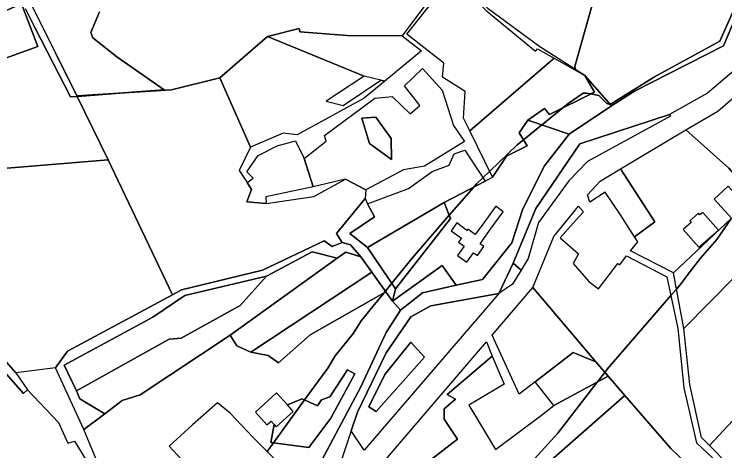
# Model space of a CAD drawing. Extents: x -477304 to -465429, y -1159113 to -1149210.
# Drawn here: x -471562.5 to -471269, y -1155040.6 to -1154860.4 of the extents above; entities that cross this region are included whole.
import ezdxf

# ---------------------------------------------------------------- set-up
doc = ezdxf.new("R2010")
doc.units = 0
for name, color, linetype in [('BPEJ_s', 7, 'Continuous'), ('orna_s', 7, 'Continuous'), ('PUPFL_s', 7, 'Continuous'), ('trav_porost_s', 7, 'Continuous'), ('voda_s', 7, 'Continuous'), ('zahrada_s', 7, 'Continuous')]:
    doc.layers.add(name, color=color, linetype=linetype)

msp = doc.modelspace()

# ---------------------------------------------------------------- linework, layer by layer
at = {"layer": 'BPEJ_s'}
for points in [[(-471457.99, -1155040.91), (-471455.39, -1155037.34), (-471442.49, -1155019.67), (-471432.9, -1155006.53), (-471429.92, -1155001.43), (-471422.27, -1154992.08), (-471419.08, -1154986.98), (-471414.33, -1154981.12), (-471409.67, -1154975.37), (-471409.19, -1154974.78), (-471409.12, -1154974.7), (-471406.48, -1154971.45), (-471398.05, -1154961.06), (-471382.74, -1154943.42), (-471372.62, -1154931.76), (-471371.49, -1154930.46), (-471368.89, -1154927.96), (-471366.06, -1154925.24), (-471354.7, -1154914.31), (-471352.13, -1154912.22), (-471344.53, -1154906.06), (-471344.16, -1154905.76), (-471335.8, -1154899.03), (-471333.67, -1154897.31), (-471327.51, -1154893.06), (-471326.02, -1154893.06), (-471324.41, -1154893.33), (-471320.92, -1154893.91), (-471317.73, -1154897.31), (-471316.46, -1154897.74), (-471316.27, -1154897.62), (-471297.97, -1154886.26), (-471270.99, -1154871.6), (-471253.99, -1154833.14)], [(-471253.99, -1154833.14), (-471270.99, -1154871.6), (-471297.97, -1154886.26), (-471316.27, -1154897.62), (-471316.46, -1154897.74), (-471317.73, -1154897.31), (-471320.92, -1154893.91), (-471324.41, -1154893.33), (-471322.81, -1154892.53), (-471326.73, -1154885.64), (-471330.53, -1154883.53), (-471330.62, -1154883.18), (-471330.91, -1154882.01), (-471322.67, -1154852.48)], [(-471322.67, -1154852.48), (-471330.91, -1154882.01), (-471330.62, -1154883.18), (-471330.53, -1154883.53), (-471326.73, -1154885.64), (-471322.81, -1154892.53), (-471324.41, -1154893.33)], [(-471527.24, -1154859.49), (-471530.85, -1154867.99), (-471530, -1154870.11), (-471520.01, -1154877.98), (-471500.51, -1154891.62), (-471513.87, -1154892.64), (-471536.16, -1154894.34), (-471536.41, -1154894.35), (-471539.22, -1154894.54), (-471553.87, -1154865.95), (-471557.83, -1154858.22)], [(-471557.83, -1154858.22), (-471553.87, -1154865.95), (-471539.22, -1154894.54), (-471536.41, -1154894.35), (-471536.16, -1154894.34), (-471513.87, -1154892.64), (-471500.51, -1154891.62), (-471520.01, -1154877.98), (-471530, -1154870.11), (-471530.85, -1154867.99), (-471527.24, -1154859.49)], [(-471324.41, -1154893.33), (-471326.02, -1154893.06), (-471327.51, -1154893.06), (-471333.67, -1154897.31), (-471335.8, -1154899.03), (-471344.16, -1154905.76), (-471344.53, -1154906.06), (-471352.13, -1154912.22), (-471354.7, -1154914.31), (-471366.06, -1154925.24), (-471368.89, -1154927.96), (-471371.49, -1154930.46), (-471372.62, -1154931.76), (-471382.74, -1154943.42), (-471398.05, -1154961.06), (-471406.48, -1154971.45), (-471409.12, -1154974.7), (-471409.19, -1154974.78), (-471409.67, -1154975.37), (-471414.33, -1154981.12), (-471419.08, -1154986.98), (-471422.27, -1154992.08), (-471429.92, -1155001.43), (-471432.9, -1155006.53), (-471442.49, -1155019.67), (-471455.39, -1155037.34), (-471457.99, -1155040.91)], [(-471488.02, -1155170.96), (-471470.5, -1155153.56), (-471455.63, -1155140.6), (-471447.85, -1155134.76), (-471445.64, -1155133.11), (-471443.73, -1155131.68), (-471410.48, -1155104.14), (-471402.94, -1155097.89), (-471395.91, -1155090.45), (-471395.71, -1155090.24), (-471384.1, -1155079.33), (-471353, -1155050.08), (-471337.92, -1155033.3), (-471321.67, -1155012.32), (-471318.53, -1155008.26), (-471317.52, -1155006.95), (-471291.21, -1154976.57), (-471288.9, -1154973.9), (-471287.35, -1154972.1), (-471282.85, -1154966.11), (-471279.06, -1154961.06), (-471272.26, -1154953.41), (-471266.14, -1154944.65)], [(-471266.14, -1154944.65), (-471272.26, -1154953.41), (-471279.06, -1154961.06), (-471282.85, -1154966.11), (-471287.35, -1154972.1), (-471288.9, -1154973.9), (-471291.21, -1154976.57), (-471317.52, -1155006.95), (-471318.53, -1155008.26), (-471321.67, -1155012.32)], [(-471321.67, -1155012.32), (-471337.92, -1155033.3), (-471353, -1155050.08), (-471384.1, -1155079.33), (-471395.71, -1155090.24), (-471395.91, -1155090.45), (-471402.94, -1155097.89), (-471410.48, -1155104.14), (-471443.73, -1155131.68), (-471445.64, -1155133.11), (-471447.85, -1155134.76), (-471455.63, -1155140.6), (-471470.5, -1155153.56), (-471488.02, -1155170.96)]]:
    msp.add_lwpolyline(points, dxfattribs=at)
at = {"layer": 'orna_s'}
for points in [[(-471376.83, -1154903.3), (-471376.26, -1154892.28), (-471385.54, -1154886.45), (-471385.05, -1154880.57), (-471400.33, -1154868.61), (-471391.17, -1154857.22), (-471380.04, -1154846.46), (-471367.38, -1154858.95), (-471347.17, -1154875.6), (-471346.35, -1154874.73), (-471339.47, -1154878.56), (-471374.23, -1154908.59)], [(-471393.78, -1154882.83), (-471385.68, -1154891.83), (-471381.04, -1154906.34), (-471376.52, -1154913.02), (-471393, -1154923.15), (-471401.7, -1154924.71), (-471417.19, -1154932.89), (-471425.61, -1154928.54), (-471438.96, -1154931.62), (-471442.7, -1154920.03), (-471433.67, -1154912.79), (-471434.26, -1154910.47), (-471413.49, -1154895), (-471406.31, -1154894.4), (-471398.95, -1154901.53), (-471394.89, -1154898.08), (-471401.29, -1154889.92)], [(-471406.57, -1154920.32), (-471415.73, -1154913.74), (-471418.94, -1154903.3), (-471413.1, -1154902.85), (-471406.78, -1154911.73)], [(-471413.1, -1154902.85), (-471418.94, -1154903.3), (-471415.73, -1154913.74), (-471406.57, -1154920.32), (-471406.78, -1154911.73)], [(-471290.17, -1154967.12), (-471266.15, -1154944.64), (-471263.45, -1154947.6), (-471257.62, -1154942.28), (-471260.48, -1154939.15), (-471256.95, -1154935.93), (-471250.74, -1154943.49), (-471244.03, -1154947.76), (-471285.86, -1154990.22)], [(-471384.8, -1154938.19), (-471382.21, -1154944.76), (-471404.93, -1154973.72), (-471416.53, -1154956.71)], [(-471423.23, -1155032.45), (-471420.73, -1155024.72), (-471408.81, -1155000.15), (-471398.67, -1154985.39), (-471390.41, -1154980.83), (-471362.23, -1154975.69), (-471417.85, -1155040.36)], [(-471409.43, -1155009.11), (-471398.58, -1154995.75), (-471393.04, -1155002.04), (-471413, -1155024.48), (-471415.92, -1155022.54)], [(-471415.92, -1155022.54), (-471413, -1155024.48), (-471393.04, -1155002.04), (-471398.58, -1154995.75), (-471409.43, -1155009.11)]]:
    msp.add_lwpolyline(points, close=True, dxfattribs=at)
at = {"layer": 'PUPFL_s'}
for points in [[(-471253.41, -1154835.29), (-471269.54, -1154873.43), (-471306.23, -1154892.23), (-471315.76, -1154898.2), (-471326.73, -1154885.64), (-471345.31, -1154873.87), (-471366.73, -1154858.21), (-471380.28, -1154845), (-471395.77, -1154832.42), (-471371.76, -1154798.62), (-471369.55, -1154795.73), (-471361.26, -1154784.89), (-471316.68, -1154699.81), (-471308.26, -1154666.79), (-471308.14, -1154617.69), (-471307.17, -1154613.23), (-471295.52, -1154606.18), (-471282.78, -1154600.01), (-471262.67, -1154588.21)], [(-471392.41, -1154856.24), (-471402.23, -1154869.31), (-471424.87, -1154869.23), (-471444.46, -1154867.62), (-471444.7, -1154866.27), (-471457.85, -1154869.64), (-471477.53, -1154886.73), (-471497.53, -1154891.62), (-471536.56, -1154894.05), (-471545.44, -1154876.32), (-471555.49, -1154856.24)]]:
    msp.add_lwpolyline(points, dxfattribs=at)
for points in [[(-471631.78, -1154824.88), (-471629.82, -1154825.94), (-471611.42, -1154835.84), (-471567.91, -1154831.43), (-471555.49, -1154856.24), (-471545.44, -1154876.32), (-471536.56, -1154894.05), (-471523.65, -1154920.46), (-471792.23, -1154942.61), (-471770.61, -1154873.07), (-471761.72, -1154854.2), (-471716.68, -1154851.69), (-471702.63, -1154845.42), (-471678.22, -1154849.91)], [(-471730.53, -1154892.31), (-471687.89, -1154893.62), (-471682.77, -1154893.16), (-471646.48, -1154889.92), (-471599.07, -1154873.65), (-471583.95, -1154866.66), (-471559.39, -1154856.06), (-471552.65, -1154873.73), (-471569.16, -1154879.65), (-471568.51, -1154885.81), (-471588.47, -1154891.98), (-471586.66, -1154908.42), (-471647.87, -1154923.46), (-471693.64, -1154918.04), (-471730.86, -1154910.23)], [(-471626.1, -1154876.9), (-471628.07, -1154867.32), (-471680.41, -1154867.16), (-471682.77, -1154893.16), (-471687.89, -1154893.62), (-471730.53, -1154892.31), (-471730.86, -1154910.23), (-471693.64, -1154918.04), (-471647.87, -1154923.46), (-471586.66, -1154908.42), (-471588.47, -1154891.98), (-471568.51, -1154885.81), (-471569.16, -1154879.65), (-471552.65, -1154873.73), (-471559.39, -1154856.06), (-471583.95, -1154866.66)], [(-471409.41, -1154888), (-471417.97, -1154895.06), (-471445.54, -1154910.27), (-471451.33, -1154909.49), (-471464.85, -1154915.32), (-471477.53, -1154886.73), (-471457.85, -1154869.64), (-471417.97, -1154886.02), (-471433.54, -1154896.33), (-471426.64, -1154898.1), (-471411.06, -1154887.62)], [(-471497.53, -1154891.62), (-471477.53, -1154886.73), (-471464.85, -1154915.32), (-471469.57, -1154924.96), (-471466.24, -1154929.85), (-471464.49, -1154932.79), (-471466.38, -1154937.89), (-471458.41, -1154938.54), (-471438.69, -1154935.67), (-471425.61, -1154928.54), (-471417.19, -1154932.89), (-471417.48, -1154936.47), (-471429.27, -1154950.87), (-471426.93, -1154954.65), (-471431.16, -1154956.28), (-471434.45, -1154954.02), (-471459.96, -1154966.14), (-471493.4, -1154974.24), (-471497.14, -1154976.25), (-471523.65, -1154920.46), (-471536.56, -1154894.05)], [(-471540.43, -1154999.47), (-471545.44, -1155006.46), (-471561.75, -1155008.43), (-471566.64, -1155003.01), (-471577.08, -1154995.61), (-471592.15, -1154995.16), (-471602.09, -1154998.07), (-471623.95, -1155011.14), (-471646.88, -1155019.46), (-471658.38, -1155002.28), (-471670.01, -1154999.57), (-471697.17, -1155021.8), (-471727.73, -1155032.48), (-471764.13, -1155021.75), (-471811.08, -1155010.04), (-471792.23, -1154942.61), (-471523.65, -1154920.46), (-471497.14, -1154976.25)], [(-471458.29, -1154968.57), (-471492.02, -1154976.54), (-471505.17, -1154985.5), (-471541.85, -1155005.27), (-471536.76, -1155015.91), (-471535.28, -1155019.2), (-471525.09, -1155025.35), (-471533.63, -1155031.81), (-471545.44, -1155006.46), (-471540.43, -1154999.47), (-471497.14, -1154976.25), (-471493.4, -1154974.24), (-471459.96, -1154966.14), (-471434.45, -1154954.02), (-471431.16, -1154956.28), (-471426.93, -1154954.65), (-471423.56, -1154955.56), (-471419.27, -1154960.51), (-471425.55, -1154958.62), (-471429.11, -1154961.18), (-471439.35, -1154958.54)], [(-471558.55, -1155016.98), (-471573.01, -1155000.79), (-471577.12, -1154998.77), (-471577.08, -1154995.61), (-471566.64, -1155003.01), (-471561.75, -1155008.43), (-471556.91, -1155015.5)]]:
    msp.add_lwpolyline(points, close=True, dxfattribs=at)
at = {"layer": 'trav_porost_s'}
for points in [[(-471444.7, -1154866.27), (-471444.46, -1154867.62), (-471424.87, -1154869.23), (-471402.23, -1154869.31), (-471394.19, -1154875.46), (-471409.41, -1154888), (-471411.06, -1154887.62), (-471417.97, -1154886.02), (-471457.85, -1154869.64)], [(-471350.29, -1154904.08), (-471353.89, -1154909.42), (-471350.54, -1154914.76), (-471359.12, -1154919), (-471364.87, -1154927.67), (-471374.23, -1154908.59), (-471339.47, -1154878.56), (-471326.73, -1154885.64), (-471322.81, -1154892.53), (-471341.38, -1154901.82), (-471343.47, -1154899.39)], [(-471044, -1155043.33), (-471047.16, -1155045.3), (-471088.01, -1155090.83), (-471097.95, -1155081.83), (-471111.44, -1155072.78), (-471139.15, -1155044.53), (-471157.06, -1155019.91), (-471168.28, -1155009.57), (-471187.66, -1154994.28), (-471208.85, -1154966.15), (-471212.61, -1154970.37), (-471213.13, -1154969.78), (-471222.12, -1154961.85), (-471244.03, -1154947.76), (-471250.74, -1154943.49), (-471256.95, -1154935.93), (-471267.26, -1154923.95), (-471285.09, -1154908.08), (-471271.8, -1154900.44), (-471265.79, -1154895.25), (-471256.84, -1154886.52), (-471253.19, -1154878.46), (-471248.31, -1154882.31), (-471159.73, -1154952.12)], [(-471333.31, -1154929.17), (-471345.88, -1154946.35), (-471350.24, -1154961.31), (-471353.13, -1154966.09), (-471356.38, -1154963.22), (-471347.06, -1154940.57), (-471328.81, -1154913.86), (-471291.86, -1154901.81), (-471291.43, -1154902.44), (-471325.67, -1154921.28)], [(-471267.55, -1154931.4), (-471273.38, -1154936.72), (-471266.15, -1154944.64), (-471290.17, -1154967.12), (-471307.96, -1154958.05), (-471304.81, -1154954.37), (-471306.2, -1154952.26), (-471297.91, -1154946.12), (-471312.09, -1154924.28), (-471285.09, -1154908.08), (-471267.26, -1154923.95), (-471256.95, -1154935.93), (-471260.48, -1154939.15)], [(-471442.7, -1154920.03), (-471438.96, -1154931.62), (-471458.49, -1154935.83), (-471458.41, -1154938.54), (-471466.38, -1154937.89), (-471464.49, -1154932.79), (-471466.24, -1154929.85), (-471463.74, -1154928.12), (-471466.36, -1154925.41), (-471461.72, -1154918.75), (-471453.88, -1154914.71), (-471446.28, -1154912.67)], [(-471413.7, -1154944.05), (-471416.49, -1154938.75), (-471399.57, -1154932.32), (-471389.87, -1154925.37), (-471382.85, -1154922.7), (-471380.8, -1154918.1), (-471376.28, -1154916.6), (-471368, -1154929.32), (-471384.8, -1154938.19), (-471416.53, -1154956.71), (-471423.89, -1154950.95)], [(-471318.43, -1154933.92), (-471324.65, -1154938.03), (-471325.61, -1154934.98), (-471320.47, -1154929.3), (-471312.09, -1154924.28), (-471297.91, -1154946.12), (-471306.2, -1154952.26), (-471312.1, -1154943.29)], [(-471416.49, -1154938.75), (-471413.7, -1154944.05), (-471423.89, -1154950.95), (-471416.53, -1154956.71), (-471404.93, -1154973.72), (-471406.16, -1154978.84), (-471408.94, -1154974.96), (-471414.72, -1154966.88), (-471419.27, -1154960.51), (-471423.56, -1154955.56), (-471426.93, -1154954.65), (-471429.27, -1154950.87), (-471417.48, -1154936.47)], [(-471279.62, -1154956.63), (-471271.6, -1154949.5), (-471278.09, -1154942.2), (-471279.28, -1154943.26), (-471279.88, -1154942.58), (-471283.46, -1154945.76), (-471282.86, -1154946.43), (-471286.11, -1154949.32)], [(-471213.13, -1154969.78), (-471242.57, -1155003.38), (-471275.26, -1155038.52), (-471278.63, -1155035.12), (-471283.35, -1155013.31), (-471285.86, -1154990.22), (-471244.03, -1154947.76), (-471222.12, -1154961.85)], [(-471517.82, -1155019.85), (-471525.09, -1155025.35), (-471535.28, -1155019.2), (-471536.76, -1155015.91), (-471498.51, -1154994.62), (-471493.5, -1154994.21), (-471469.06, -1154980.65), (-471458.29, -1154968.57), (-471439.35, -1154958.54), (-471429.11, -1154961.18), (-471473.2, -1154992.93), (-471510.42, -1155017.55)], [(-471425.55, -1154958.62), (-471419.27, -1154960.51), (-471414.72, -1154966.88), (-471464.78, -1154999.92), (-471470.45, -1154997.25), (-471473.2, -1154992.93), (-471429.11, -1154961.18)], [(-471356.38, -1154963.22), (-471353.13, -1154966.09), (-471356.65, -1154971.91), (-471362.23, -1154975.69)], [(-471469.06, -1154980.65), (-471493.5, -1154994.21), (-471498.51, -1154994.62), (-471536.76, -1155015.91), (-471541.85, -1155005.27), (-471505.17, -1154985.5), (-471492.02, -1154976.54), (-471458.29, -1154968.57)], [(-471440.26, -1154992.73), (-471453.24, -1155004.36), (-471457.55, -1155001.36), (-471464.78, -1154999.92), (-471414.72, -1154966.88), (-471408.94, -1154974.96)], [(-471347.29, -1155012.21), (-471353.91, -1155017.33), (-471365.1, -1154992.96), (-471348.18, -1154973.2), (-471322.16, -1155003.97), (-471331.56, -1155000.06)], [(-471409.98, -1155045.37), (-471367.44, -1154995.69), (-471364.99, -1155001.56), (-471383.69, -1155017.44), (-471380.16, -1155019.35), (-471384.93, -1155023.36), (-471384.82, -1155027.57), (-471379.42, -1155035.83), (-471401.85, -1155053.22)], [(-471597.29, -1154999.68), (-471573.01, -1155000.79), (-471558.55, -1155016.98), (-471556.91, -1155015.5), (-471544.13, -1155028.94), (-471540.31, -1155037.49), (-471537.56, -1155036.71), (-471532.28, -1155045.22), (-471552.12, -1155072.42), (-471570.61, -1155069.75), (-471588.02, -1155065.23), (-471614.67, -1155063.19), (-471626.59, -1155051.77), (-471633.9, -1155042.81), (-471646.88, -1155019.46), (-471623.95, -1155011.14), (-471604.07, -1155003.38)], [(-471331.56, -1155000.06), (-471322.16, -1155003.97), (-471317.15, -1155009.89), (-471339.58, -1155021.92), (-471347.29, -1155012.21)], [(-471374.64, -1155021.86), (-471371.07, -1155027.79), (-471363.61, -1155040.09), (-471344.72, -1155025.89), (-471339.58, -1155021.92), (-471317.15, -1155009.89), (-471310.22, -1155017.83), (-471382.47, -1155081.21), (-471411.78, -1155047.47), (-471409.98, -1155045.37), (-471401.85, -1155053.22), (-471379.42, -1155035.83), (-471384.82, -1155027.57), (-471384.93, -1155023.36), (-471380.16, -1155019.35), (-471383.69, -1155017.44), (-471364.99, -1155001.56), (-471360.15, -1155013.13), (-471363.5, -1155015.16)], [(-471440.72, -1155039.33), (-471431.66, -1155027.15), (-471421.83, -1155008.85), (-471424.85, -1155007.15), (-471432.06, -1155018.4), (-471435.52, -1155019.66), (-471437.22, -1155022.11), (-471443.52, -1155019.2), (-471449.62, -1155021.71), (-471454.1, -1155016.77), (-471462.84, -1155024.69), (-471458.08, -1155029.94), (-471456.37, -1155028.39), (-471455.05, -1155029.85), (-471456.51, -1155037.19)], [(-471443.52, -1155019.2), (-471437.22, -1155022.11), (-471435.52, -1155019.66), (-471432.06, -1155018.4), (-471424.85, -1155007.15), (-471421.83, -1155008.85), (-471431.66, -1155027.15), (-471440.72, -1155039.33), (-471456.51, -1155037.19), (-471455.05, -1155029.85), (-471454.23, -1155030.75), (-471447.2, -1155024.38), (-471449.62, -1155021.71)], [(-471310.22, -1155017.83), (-471291.19, -1155039.63), (-471273.59, -1155056.44), (-471345.03, -1155118.16), (-471350.96, -1155122.93), (-471382.47, -1155081.21)]]:
    msp.add_lwpolyline(points, close=True, dxfattribs=at)
for points in [[(-471273.59, -1155056.44), (-471291.19, -1155039.63), (-471310.22, -1155017.83), (-471317.15, -1155009.89), (-471322.16, -1155003.97), (-471348.18, -1154973.2), (-471339.57, -1154952.21), (-471329.33, -1154939.71), (-471327.3, -1154941.95), (-471331.52, -1154946.69), (-471336.92, -1154952.76), (-471329.43, -1154959.35), (-471331.53, -1154963.33), (-471325.09, -1154970.77), (-471321.11, -1154973.8), (-471313.18, -1154963.37), (-471312.33, -1154963.88), (-471309.56, -1154960.18), (-471292.84, -1154968.86), (-471288.34, -1154990.21), (-471285.86, -1155014.68), (-471280.6, -1155037.37), (-471269.51, -1155047.77)], [(-471523.65, -1155056.02), (-471533.63, -1155031.81), (-471525.09, -1155025.35), (-471517.82, -1155019.85), (-471510.42, -1155017.55), (-471473.2, -1154992.93), (-471470.45, -1154997.25), (-471464.78, -1154999.92), (-471457.55, -1155001.36), (-471453.24, -1155004.36), (-471440.26, -1154992.73), (-471408.94, -1154974.96), (-471406.16, -1154978.84), (-471402.88, -1154982.58), (-471408.83, -1154991.74), (-471419.35, -1155014.26), (-471438.66, -1155050.68)], [(-471442.97, -1155055.73), (-471463.94, -1155035.04), (-471473.27, -1155025.05), (-471478.46, -1155020.8), (-471488.88, -1155029.86), (-471498.45, -1155038.77), (-471493.39, -1155044.2)]]:
    msp.add_lwpolyline(points, dxfattribs=at)
at = {"layer": 'voda_s'}
for points in [[(-471554.91, -1155163.25), (-471525.51, -1155138.95), (-471514.24, -1155125.64), (-471497.07, -1155109.28), (-471460.8, -1155073.61), (-471442.97, -1155055.73), (-471438.66, -1155050.68), (-471419.35, -1155014.26), (-471408.83, -1154991.74), (-471402.88, -1154982.58), (-471393.84, -1154975.43), (-471379.95, -1154972.26), (-471368.98, -1154969.88), (-471356.86, -1154954.83), (-471352.34, -1154940.74), (-471343.47, -1154922.94), (-471333.28, -1154909.91), (-471315.76, -1154898.2), (-471306.23, -1154892.23), (-471269.54, -1154873.43), (-471253.41, -1154835.29)], [(-471264.22, -1154882.89), (-471276.05, -1154893), (-471291.86, -1154901.81), (-471328.81, -1154913.86), (-471347.06, -1154940.57), (-471356.38, -1154963.22), (-471362.23, -1154975.69), (-471390.41, -1154980.83), (-471398.67, -1154985.39), (-471408.81, -1155000.15), (-471420.73, -1155024.72), (-471423.23, -1155032.45), (-471431.04, -1155055.69), (-471514.68, -1155140.72), (-471548.16, -1155171.22)]]:
    msp.add_lwpolyline(points, dxfattribs=at)
for points in [[(-471343.47, -1154899.39), (-471341.38, -1154901.82), (-471322.81, -1154892.53), (-471326.73, -1154885.64), (-471315.76, -1154898.2), (-471333.28, -1154909.91), (-471350.29, -1154904.08)], [(-471393.84, -1154975.43), (-471402.88, -1154982.58), (-471406.16, -1154978.84), (-471385.7, -1154964.12), (-471379.95, -1154972.26)]]:
    msp.add_lwpolyline(points, close=True, dxfattribs=at)
at = {"layer": 'zahrada_s'}
for points in [[(-471368.98, -1154969.88), (-471379.95, -1154972.26), (-471385.7, -1154964.12), (-471406.16, -1154978.84), (-471404.93, -1154973.72), (-471382.21, -1154944.76), (-471384.8, -1154938.19), (-471368, -1154929.32), (-471364.87, -1154927.67), (-471359.12, -1154919), (-471350.54, -1154914.76), (-471353.89, -1154909.42), (-471350.29, -1154904.08), (-471333.28, -1154909.91), (-471343.47, -1154922.94), (-471352.34, -1154940.74), (-471356.86, -1154954.83)], [(-471379.64, -1154946.58), (-471381.98, -1154949.77), (-471377.74, -1154952.87), (-471378.95, -1154954.53), (-471376.65, -1154956.21), (-471379.4, -1154959.96), (-471375.57, -1154962.77), (-471372.7, -1154958.85), (-471371.13, -1154960.01), (-471368.44, -1154956.34), (-471370.05, -1154955.16), (-471365.41, -1154948.78), (-471360.44, -1154941.95), (-471363.54, -1154939.69), (-471368.51, -1154946.52), (-471372, -1154951.31), (-471375.03, -1154949.09), (-471375.45, -1154949.66)], [(-471213.13, -1154969.78), (-471212.61, -1154970.37), (-471214.7, -1154974.19), (-471204.8, -1154984.85), (-471242.45, -1155017.72), (-471263.64, -1155042.12), (-471254.65, -1155046.63), (-471257.44, -1155051.52), (-471252.84, -1155055.88), (-471258.52, -1155062.55), (-471267.96, -1155045.89), (-471275.26, -1155038.52), (-471242.57, -1155003.38)]]:
    msp.add_lwpolyline(points, close=True, dxfattribs=at)

doc.saveas('drawing.dxf')
